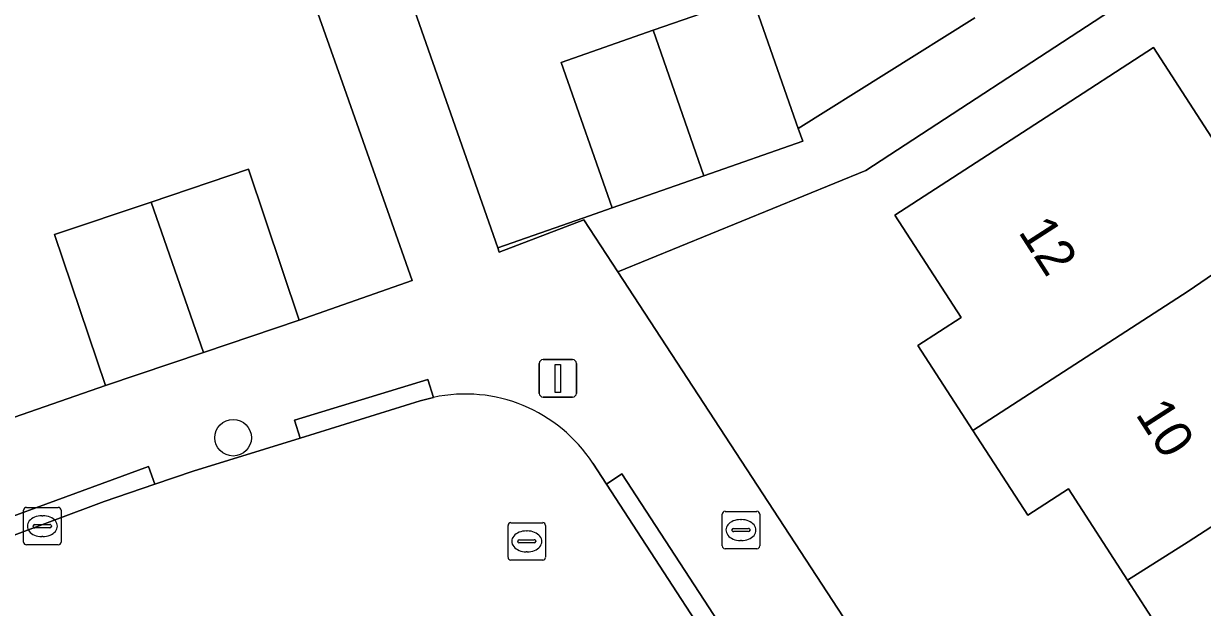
# Model space of a CAD drawing. Extents: x 158472 to 159562, y 388525 to 389606.
# Drawn here: x 159068.88 to 159100.38, y 389081.24 to 389096.84 of the extents above; entities that cross this region are included whole.
import ezdxf

# ---------------------------------------------------------------- set-up
doc = ezdxf.new("R2010")
doc.units = 0
for name, color, linetype in [('IMGEO_Boom', 7, 'Continuous'), ('IMGEO_Brandkraan', 7, 'Continuous'), ('IMGEO_Erf', 7, 'Continuous'), ('IMGEO_Kolk', 7, 'Continuous'), ('IMGEO_Lichtmast', 7, 'Continuous'), ('IMGEO_Pand', 7, 'Continuous'), ('IMGEO_Pand_nummerreeks', 7, 'Continuous'), ('IMGEO_Rijbaan_lokaal_open', 7, 'Continuous'), ('IMGEO_Rioolput', 7, 'Continuous'), ('IMGEO_Voetpad_open', 7, 'Continuous')]:
    doc.layers.add(name, color=color, linetype=linetype)

msp = doc.modelspace()

# ---------------------------------------------------------------- linework, layer by layer
at = {"layer": 'IMGEO_Boom'}
msp.add_circle((159074.479, 389085.773), 0.489, dxfattribs=at)
at = {"layer": 'IMGEO_Brandkraan'}
for p, q in [((159087.549, 389082.88), (159087.549, 389083.732)), ((159087.624, 389083.806), (159088.476, 389083.806)), ((159088.55, 389083.732), (159088.55, 389082.88)), ((159087.851, 389083.349), (159088.249, 389083.349)), ((159088.037, 389083.586), (159088.062, 389083.586)), ((159087.808, 389083.3), (159087.808, 389083.312)), ((159088.246, 389083.263), (159087.848, 389083.263)), ((159088.292, 389083.312), (159088.292, 389083.3)), ((159088.476, 389082.806), (159087.624, 389082.806)), ((159088.06, 389083.026), (159088.035, 389083.026))]:
    msp.add_line(p, q, dxfattribs=at)
for points in [[(159087.549, 389082.88), (159087.549, 389083.732)], [(159087.624, 389083.806), (159088.476, 389083.806)], [(159088.55, 389083.732), (159088.55, 389082.88)], [(159088.476, 389082.806), (159087.624, 389082.806)]]:
    msp.add_lwpolyline(points, dxfattribs=at)
for centre, radius, start, end in [((159087.626, 389083.73), 0.0765, 91.552, 178.448), ((159087.626, 389083.73), 0.0765, 91.552, 178.448), ((159088.474, 389083.73), 0.0765, 1.552, 88.448), ((159088.474, 389083.73), 0.0765, 1.552, 88.448), ((159087.848, 389083.309), 0.0403, 85.8775, 175.7526), ((159088.253, 389083.311), 0.0386, 1.7309, 96.639), ((159087.845, 389083.299), 0.0366, 178.938, 274.7102), ((159088.249, 389083.306), 0.043, 264.8664, 352.4533), ((159087.626, 389082.882), 0.0765, 181.552, 268.448), ((159087.626, 389082.882), 0.0765, 181.552, 268.448), ((159088.474, 389082.882), 0.0765, 271.552, 358.448), ((159088.474, 389082.882), 0.0765, 271.552, 358.448)]:
    msp.add_arc(centre, radius, start, end, dxfattribs=at)
for centre, major_axis, ratio, start_param, end_param in [((159088.036, 389083.306), (-0.387, 0.002), 0.722429, 4.712389, 7.853982), ((159088.061, 389083.306), (-0.39, 0.002), 0.717154, 1.570796, 4.712389)]:
    msp.add_ellipse(centre, major_axis=major_axis, ratio=ratio, start_param=start_param, end_param=end_param, dxfattribs=at)
at = {"layer": 'IMGEO_Erf'}
for points in [[(159068.219, 389086.178), (159071.065, 389087.169), (159069.708, 389091.201), (159072.286, 389092.069), (159074.89, 389092.945), (159076.246, 389088.913), (159079.266, 389089.977), (159077.399, 389095.257), (159072.283, 389109.73), (159071.616, 389111.616), (159067.614, 389110.226)], [(159077.361, 389102.815), (159081.548, 389090.848), (159083.825, 389091.644), (159084.607, 389091.917), (159083.249, 389095.803), (159085.7, 389096.659), (159088.344, 389097.583), (159089.582, 389094.04), (159094.295, 389096.994)], [(159100.391, 389076.438), (159098.931, 389078.694), (159100.032, 389079.406), (159098.375, 389081.967), (159096.799, 389084.404), (159095.715, 389083.702), (159094.247, 389085.97), (159092.78, 389088.238), (159093.932, 389088.983), (159092.159, 389091.724), (159096.358, 389094.44), (159099.075, 389096.198), (159101.292, 389092.771)]]:
    msp.add_lwpolyline(points, dxfattribs=at)
msp.add_lwpolyline([(159119.172, 389092.84), (159121.478, 389094.323), (159119.689, 389097.067), (159117.383, 389095.584), (159114.72, 389099.727), (159112.967, 389102.453), (159112.355, 389103.863), (159105.666, 389101.556), (159104.497, 389101.153), (159098.128, 389097.317), (159091.388, 389092.916), (159084.761, 389090.21), (159099.821, 389067.144), (159112.582, 389075.323), (159114.467, 389076.531), (159124.299, 389085.017), (159123.588, 389085.971), (159121.101, 389089.839), (159119.37, 389088.719), (159118.146, 389090.623), (159119.88, 389091.738)], close=True, dxfattribs=at)
at = {"layer": 'IMGEO_Kolk'}
for p, q in [((159068.88, 389082.984), (159068.88, 389083.836)), ((159068.955, 389083.91), (159069.807, 389083.91)), ((159069.368, 389083.69), (159069.393, 389083.69)), ((159069.881, 389083.836), (159069.881, 389082.984)), ((159069.139, 389083.404), (159069.139, 389083.416)), ((159069.577, 389083.367), (159069.179, 389083.367)), ((159069.182, 389083.453), (159069.58, 389083.453)), ((159069.623, 389083.416), (159069.623, 389083.404)), ((159069.391, 389083.13), (159069.366, 389083.13)), ((159069.807, 389082.91), (159068.955, 389082.91))]:
    msp.add_line(p, q, dxfattribs=at)
for points in [[(159068.88, 389082.984), (159068.88, 389083.836)], [(159068.955, 389083.91), (159069.807, 389083.91)], [(159069.881, 389083.836), (159069.881, 389082.984)], [(159069.807, 389082.91), (159068.955, 389082.91)]]:
    msp.add_lwpolyline(points, dxfattribs=at)
for centre, radius, start, end in [((159068.957, 389083.834), 0.0765, 91.552, 178.448), ((159068.957, 389083.834), 0.0765, 91.552, 178.448), ((159069.805, 389083.834), 0.0765, 1.552, 88.448), ((159069.805, 389083.834), 0.0765, 1.552, 88.448), ((159069.179, 389083.413), 0.0403, 85.8775, 175.7526), ((159069.176, 389083.403), 0.0366, 178.938, 274.7102), ((159069.58, 389083.41), 0.043, 264.8664, 352.4533), ((159069.584, 389083.415), 0.0386, 1.7309, 96.639), ((159068.957, 389082.986), 0.0765, 181.552, 268.448), ((159068.957, 389082.986), 0.0765, 181.552, 268.448), ((159069.805, 389082.986), 0.0765, 271.552, 358.448), ((159069.805, 389082.986), 0.0765, 271.552, 358.448)]:
    msp.add_arc(centre, radius, start, end, dxfattribs=at)
for centre, major_axis, ratio, start_param, end_param in [((159069.367, 389083.41), (-0.387, 0.002), 0.722429, 4.712389, 7.853982), ((159069.392, 389083.41), (-0.39, 0.002), 0.717154, 1.570796, 4.712389)]:
    msp.add_ellipse(centre, major_axis=major_axis, ratio=ratio, start_param=start_param, end_param=end_param, dxfattribs=at)
at = {"layer": 'IMGEO_Lichtmast'}
for p, q in [((159082.661, 389086.959), (159082.661, 389087.759)), ((159082.661, 389087.759), (159082.661, 389086.959)), ((159082.761, 389087.859), (159083.551, 389087.859)), ((159083.551, 389087.859), (159082.761, 389087.859)), ((159083.651, 389087.759), (159083.651, 389086.959)), ((159083.651, 389086.959), (159083.651, 389087.759)), ((159083.551, 389086.859), (159082.761, 389086.859)), ((159082.761, 389086.859), (159083.551, 389086.859))]:
    msp.add_line(p, q, dxfattribs=at)
msp.add_lwpolyline([(159083.081, 389087.734), (159083.231, 389087.734), (159083.231, 389086.984), (159083.081, 389086.984), (159083.081, 389087.734)], dxfattribs=at)
for centre, start, end in [((159082.761, 389087.759), 90, 180), ((159082.761, 389087.759), 90, 180), ((159083.551, 389087.759), 0, 90), ((159083.551, 389087.759), 360, 90), ((159082.761, 389086.959), 180, 270), ((159082.761, 389086.959), 180, 270), ((159083.551, 389086.959), 270, 0), ((159083.551, 389086.959), 270, 0)]:
    msp.add_arc(centre, 0.1, start, end, dxfattribs=at)
at = {"layer": 'IMGEO_Pand'}
for points in [[(159088.344, 389097.583), (159085.7, 389096.659), (159087.057, 389092.773), (159089.702, 389093.697), (159089.582, 389094.04)], [(159085.7, 389096.659), (159083.249, 389095.803), (159084.607, 389091.917), (159087.057, 389092.773)], [(159094.247, 389085.97), (159100, 389089.693), (159103.468, 389092.057), (159102.5, 389093.553), (159101.292, 389092.771), (159099.075, 389096.198), (159096.358, 389094.44), (159092.159, 389091.724), (159093.932, 389088.983), (159092.78, 389088.238)], [(159072.286, 389092.069), (159073.685, 389088.051), (159076.246, 389088.913), (159074.89, 389092.945)], [(159072.286, 389092.069), (159069.708, 389091.201), (159071.065, 389087.169), (159073.685, 389088.051)], [(159094.247, 389085.97), (159095.715, 389083.702), (159096.799, 389084.404), (159098.375, 389081.967), (159100, 389082.993), (159105.368, 389086.466), (159103.225, 389089.779), (159104.436, 389090.562), (159103.468, 389092.057), (159100, 389089.693)], [(159098.375, 389081.967), (159100.032, 389079.406), (159098.931, 389078.694), (159100.391, 389076.438), (159109.673, 389082.444), (159108.711, 389083.931), (159107.511, 389083.154), (159105.368, 389086.466), (159100, 389082.993)]]:
    msp.add_lwpolyline(points, close=True, dxfattribs=at)
at = {"layer": 'IMGEO_Rijbaan_lokaal_open'}
for points in [[(159079.83, 389086.852), (159079.475, 389086.759), (159076.268, 389085.765), (159073.414, 389084.88), (159072.387, 389084.531), (159071.03, 389084.069), (159065.928, 389082.165), (159062.94, 389081.05), (159061.75, 389080.601), (159055.531, 389078.254), (159055.346, 389078.191), (159051.086, 389076.671), (159044.77, 389074.157), (159041.525, 389072.74), (159040.58, 389072.311)], [(159082.291, 389078.58), (159083.083, 389077.37), (159094.853, 389059.385), (159095.181, 389058.884), (159097.651, 389055.11), (159099.999, 389051.48), (159100.37, 389050.907), (159112.513, 389032.135), (159113.143, 389031.161), (159115.274, 389032.515), (159117.405, 389033.869), (159117.093, 389034.348), (159106.699, 389050.338), (159102.726, 389056.457), (159102.383, 389056.984), (159096.621, 389065.857), (159094.928, 389068.456), (159090.797, 389074.796), (159088.584, 389078.194), (159084.452, 389084.536), (159084.089, 389085.093)]]:
    msp.add_lwpolyline(points, dxfattribs=at)
msp.add_arc((159080.678, 389082.869), 4.072, 33.0997, 102.0182, dxfattribs=at)
at = {"layer": 'IMGEO_Rioolput'}
for p, q in [((159081.826, 389082.577), (159081.826, 389083.429)), ((159081.901, 389083.503), (159082.753, 389083.503)), ((159082.827, 389083.429), (159082.827, 389082.577)), ((159082.128, 389083.046), (159082.526, 389083.046)), ((159082.314, 389083.283), (159082.339, 389083.283)), ((159082.085, 389082.997), (159082.085, 389083.009)), ((159082.523, 389082.96), (159082.125, 389082.96)), ((159082.337, 389082.723), (159082.312, 389082.723)), ((159082.569, 389083.009), (159082.569, 389082.997)), ((159082.753, 389082.503), (159081.901, 389082.503))]:
    msp.add_line(p, q, dxfattribs=at)
for points in [[(159081.826, 389082.577), (159081.826, 389083.429)], [(159081.901, 389083.503), (159082.753, 389083.503)], [(159082.827, 389083.429), (159082.827, 389082.577)], [(159082.753, 389082.503), (159081.901, 389082.503)]]:
    msp.add_lwpolyline(points, dxfattribs=at)
for centre, radius, start, end in [((159081.903, 389083.427), 0.0765, 91.552, 178.448), ((159081.903, 389083.427), 0.0765, 91.552, 178.448), ((159082.751, 389083.427), 0.0765, 1.552, 88.448), ((159082.751, 389083.427), 0.0765, 1.552, 88.448), ((159082.125, 389083.006), 0.0403, 85.8775, 175.7526), ((159082.53, 389083.008), 0.0386, 1.7309, 96.639), ((159082.122, 389082.996), 0.0366, 178.938, 274.7102), ((159082.526, 389083.003), 0.043, 264.8664, 352.4533), ((159081.903, 389082.579), 0.0765, 181.552, 268.448), ((159081.903, 389082.579), 0.0765, 181.552, 268.448), ((159082.751, 389082.579), 0.0765, 271.552, 358.448), ((159082.751, 389082.579), 0.0765, 271.552, 358.448)]:
    msp.add_arc(centre, radius, start, end, dxfattribs=at)
for centre, major_axis, ratio, start_param, end_param in [((159082.313, 389083.003), (-0.387, 0.002), 0.722429, 4.712389, 7.853982), ((159082.338, 389083.003), (-0.39, 0.002), 0.717154, 1.570796, 4.712389)]:
    msp.add_ellipse(centre, major_axis=major_axis, ratio=ratio, start_param=start_param, end_param=end_param, dxfattribs=at)
at = {"layer": 'IMGEO_Voetpad_open'}
for points in [[(159084.761, 389090.21), (159083.854, 389091.599), (159081.59, 389090.728), (159081.548, 389090.848), (159077.361, 389102.815), (159076.701, 389104.703), (159073.988, 389112.467), (159071.701, 389118.918), (159070.965, 389121.125), (159069.737, 389124.63), (159067.168, 389124.505)], [(159068.878, 389119.5), (159069.422, 389117.933), (159071.616, 389111.616), (159072.283, 389109.73), (159077.399, 389095.257), (159079.266, 389089.977), (159076.246, 389088.913), (159073.685, 389088.051), (159071.065, 389087.169), (159068.219, 389086.178)], [(159094.295, 389096.994), (159089.582, 389094.04), (159089.702, 389093.697), (159087.057, 389092.773), (159084.607, 389091.917), (159083.825, 389091.644), (159081.548, 389090.848), (159081.59, 389090.728), (159083.854, 389091.599), (159084.761, 389090.21), (159091.388, 389092.916), (159098.128, 389097.317)], [(159117.093, 389034.348), (159117.405, 389033.869), (159120.451, 389035.544), (159113.143, 389046.668), (159111.04, 389049.939), (159105.163, 389059.012), (159101.886, 389063.796), (159099.821, 389067.144), (159084.761, 389090.21)], [(159041.525, 389072.74), (159044.77, 389074.157), (159044.579, 389074.618), (159050.895, 389077.132), (159051.086, 389076.671), (159055.346, 389078.191), (159055.165, 389078.656), (159061.569, 389081.066), (159061.75, 389080.601), (159062.94, 389081.05), (159065.928, 389082.165), (159065.755, 389082.634), (159072.214, 389085), (159072.387, 389084.531), (159073.414, 389084.88), (159076.268, 389085.765), (159076.122, 389086.243), (159079.684, 389087.33), (159079.83, 389086.852)], [(159084.089, 389085.093), (159084.452, 389084.536), (159084.87, 389084.809), (159089.002, 389078.467), (159088.584, 389078.194), (159090.797, 389074.796), (159091.215, 389075.069), (159095.345, 389068.729), (159094.928, 389068.456), (159096.621, 389065.857), (159097.493, 389066.423), (159103.255, 389057.55), (159102.383, 389056.984), (159102.726, 389056.457)]]:
    msp.add_lwpolyline(points, dxfattribs=at)
for points in [[(159076.268, 389085.765), (159079.475, 389086.759), (159079.83, 389086.852), (159079.684, 389087.33), (159076.122, 389086.243)], [(159065.928, 389082.165), (159071.03, 389084.069), (159072.387, 389084.531), (159072.214, 389085), (159065.755, 389082.634)], [(159084.452, 389084.536), (159088.584, 389078.194), (159089.002, 389078.467), (159084.87, 389084.809)]]:
    msp.add_lwpolyline(points, close=True, dxfattribs=at)
msp.add_arc((159080.678, 389082.869), 4.072, 33.0997, 102.0182, dxfattribs=at)

# ---------------------------------------------------------------- texts
at = {"layer": 'IMGEO_Pand_nummerreeks'}
for s, p in [('12', (159095.443, 389091.274)), ('10', (159098.574, 389086.403))]:
    msp.add_text(s, height=1, rotation=302.7318, dxfattribs=at).set_placement(p)

doc.saveas('drawing.dxf')
